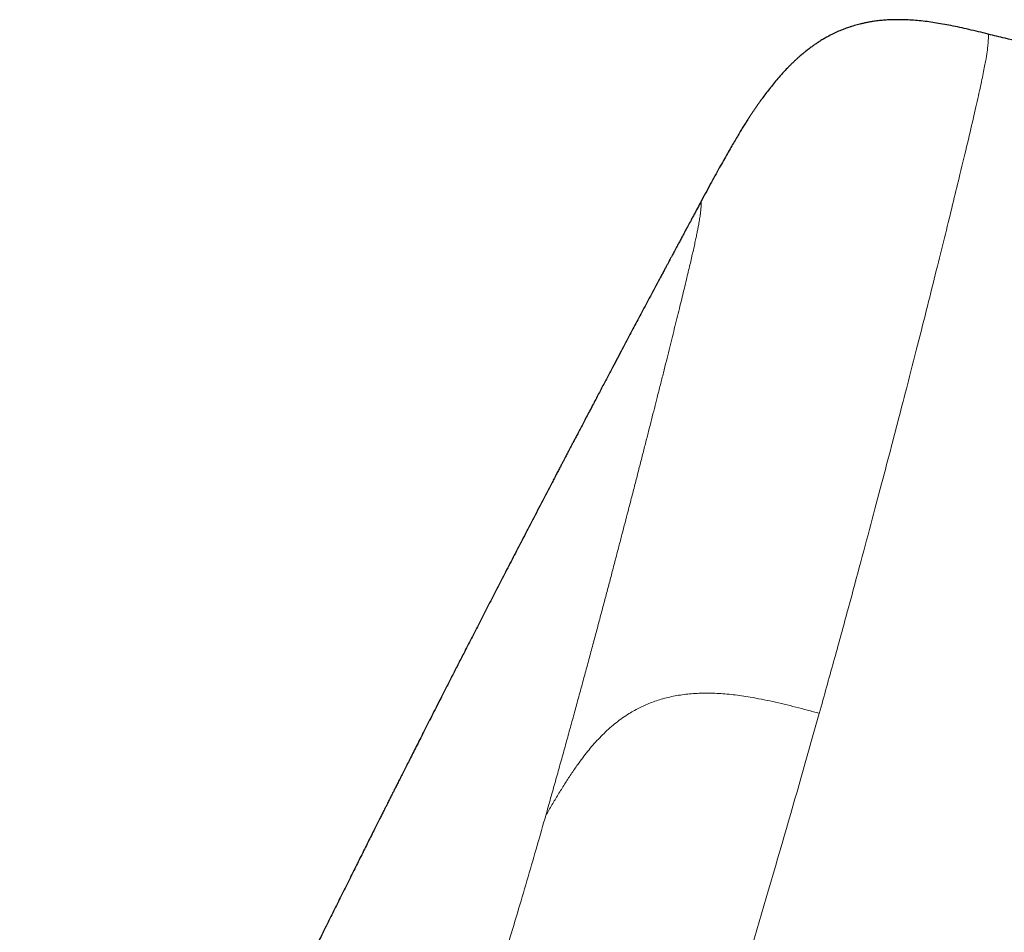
# Model space of a CAD drawing. Header units: millimetres. Extents: x 8 to 473, y 11 to 654.
# Tile 655 of 656: x 441 to 460, y 636 to 654. Entities that reach past the tile are written whole.
import ezdxf

# ---------------------------------------------------------------- set-up
doc = ezdxf.new("R2010")
doc.units = ezdxf.units.MM

msp = doc.modelspace()

# ---------------------------------------------------------------- linework, layer by layer
at = {"color": 7, "linetype": 'Continuous', "lineweight": 30}
for p, q in [((460.024, 653.336), (460.024, 653.337)), ((454.434, 650.065), (454.434, 650.065))]:
    msp.add_line(p, q, dxfattribs=at)
for points, knots in [([(460.024, 653.34), (459.96, 653.355), (459.835, 653.386), (459.65, 653.429), (459.473, 653.469), (459.303, 653.504), (459.14, 653.535), (458.985, 653.56), (458.833, 653.582), (458.685, 653.599), (458.54, 653.61), (458.405, 653.617), (458.278, 653.62), (458.158, 653.618), (458.044, 653.613), (457.937, 653.604), (457.839, 653.592), (457.749, 653.579), (457.668, 653.564), (457.596, 653.549), (457.533, 653.535), (457.477, 653.52), (457.423, 653.505), (457.368, 653.488), (457.299, 653.465), (457.215, 653.435), (457.114, 653.393), (457.008, 653.344), (456.912, 653.295), (456.828, 653.247), (456.759, 653.205), (456.695, 653.163), (456.637, 653.124), (456.587, 653.088), (456.545, 653.056), (456.509, 653.029), (456.477, 653.004), (456.449, 652.981), (456.42, 652.957), (456.389, 652.931), (456.352, 652.899), (456.309, 652.861), (456.263, 652.818), (456.216, 652.773), (456.169, 652.727), (456.107, 652.664), (456.029, 652.581), (455.939, 652.478), (455.853, 652.376), (455.774, 652.277), (455.701, 652.182), (455.642, 652.101), (455.593, 652.034), (455.555, 651.979), (455.519, 651.928), (455.486, 651.879), (455.455, 651.833), (455.424, 651.787), (455.39, 651.736), (455.351, 651.676), (455.307, 651.606), (455.258, 651.529), (455.206, 651.443), (455.149, 651.349), (455.088, 651.247), (455.024, 651.136), (454.954, 651.014), (454.878, 650.881), (454.798, 650.737), (454.713, 650.583), (454.624, 650.419), (454.531, 650.246), (454.467, 650.127), (454.434, 650.067)], [0, 0, 0, 0, 0.0263678, 0.0517696, 0.0761308, 0.0994041, 0.1215655, 0.1426094, 0.162545, 0.1832181, 0.2026122, 0.220772, 0.2377457, 0.2535821, 0.2691885, 0.2836221, 0.2969312, 0.3091584, 0.3203407, 0.3305104, 0.3391968, 0.3470291, 0.3545534, 0.3625454, 0.3710164, 0.385492, 0.4012164, 0.4182188, 0.4365366, 0.4487453, 0.4610397, 0.4723322, 0.4825735, 0.491757, 0.4991807, 0.5057165, 0.5114059, 0.5165741, 0.5214482, 0.5271534, 0.5339087, 0.5425687, 0.551885, 0.5611599, 0.5703952, 0.5795924, 0.5989801, 0.6182104, 0.6368424, 0.6544034, 0.6708487, 0.6861359, 0.6957593, 0.7048291, 0.713336, 0.7212716, 0.7286293, 0.7356762, 0.7435008, 0.7532875, 0.7642318, 0.7763588, 0.7896913, 0.8042501, 0.8200538, 0.8371185, 0.8554569, 0.8760444, 0.898044, 0.9214538, 0.9462639, 0.9724554, 1, 1, 1, 1]), ([(470.158, 650.291), (469.915, 650.378), (469.342, 650.584), (468.434, 650.896), (467.435, 651.228), (466.433, 651.55), (465.427, 651.862), (464.418, 652.163), (463.406, 652.454), (462.39, 652.734), (461.372, 653.002), (460.583, 653.204), (460.133, 653.312), (460.024, 653.338)], [0, 0, 0, 0, 0.073093, 0.172536, 0.271986, 0.371441, 0.470903, 0.570371, 0.669844, 0.769321, 0.868802, 0.968285, 1, 1, 1, 1]), ([(470.161, 650.285), (470.165, 650.268), (470.175, 650.234), (470.165, 650.13), (470.121, 649.916), (470.019, 649.506), (469.85, 648.852), (469.606, 647.941), (469.285, 646.778), (468.881, 645.329), (468.435, 643.743), (467.967, 642.086), (467.504, 640.446), (466.969, 638.552), (466.36, 636.375), (465.686, 633.934), (464.922, 631.151), (464.077, 628.063), (463.164, 624.714), (462.242, 621.331), (461.317, 617.938), (460.087, 613.427), (458.544, 607.791), (456.692, 601.044), (454.838, 594.331), (452.986, 587.638), (451.161, 581.094), (449.367, 574.681), (447.606, 568.399), (446.088, 562.982), (444.812, 558.438), (443.781, 554.762), (442.754, 551.101), (442.091, 548.732), (441.758, 547.542)], [0, 0, 0, 0, 0.026643, 0.056461, 0.086551, 0.11684, 0.14723, 0.177651, 0.208116, 0.238721, 0.269551, 0.290293, 0.311234, 0.332423, 0.353891, 0.375326, 0.396544, 0.421695, 0.446548, 0.471138, 0.49552, 0.519728, 0.567844, 0.615722, 0.66337, 0.710804, 0.758299, 0.802852, 0.847609, 0.892545, 0.919139, 0.945881, 0.972812, 1, 1, 1, 1]), ([(454.433, 650.065), (454.432, 650.063), (454.407, 650.017), (454.362, 649.932), (454.298, 649.814), (454.239, 649.704), (454.185, 649.602), (454.134, 649.508), (454.087, 649.421), (454.045, 649.341), (454.007, 649.27), (453.973, 649.207), (453.944, 649.153), (453.919, 649.107), (453.899, 649.069), (453.883, 649.039), (453.871, 649.017), (453.86, 648.996), (453.845, 648.969), (453.825, 648.93), (453.798, 648.88), (453.768, 648.824), (453.734, 648.761), (453.698, 648.692), (453.642, 648.588), (453.57, 648.453), (453.483, 648.291), (453.399, 648.133), (453.318, 647.979), (453.239, 647.831), (453.161, 647.685), (453.083, 647.538), (453.001, 647.384), (452.914, 647.219), (452.822, 647.045), (452.724, 646.859), (452.62, 646.664), (452.512, 646.458), (452.417, 646.279), (452.338, 646.13), (452.278, 646.014), (452.218, 645.901), (452.162, 645.793), (452.109, 645.694), (452.062, 645.603), (452.019, 645.521), (451.98, 645.448), (451.946, 645.382), (451.914, 645.322), (451.888, 645.273), (451.867, 645.233), (451.85, 645.2), (451.832, 645.165), (451.81, 645.124), (451.785, 645.075), (451.755, 645.018), (451.721, 644.953), (451.684, 644.882), (451.642, 644.803), (451.598, 644.718), (451.499, 644.528), (451.348, 644.239), (451.154, 643.866), (450.971, 643.514), (450.798, 643.181), (450.628, 642.853), (450.462, 642.532), (450.3, 642.217), (450.141, 641.909), (449.987, 641.608), (449.847, 641.336), (449.721, 641.09), (449.608, 640.869), (449.498, 640.653), (449.395, 640.452), (449.301, 640.268), (449.216, 640.1), (449.135, 639.94), (449.057, 639.787), (448.984, 639.643), (448.915, 639.507), (448.85, 639.38), (448.79, 639.26), (448.733, 639.147), (448.679, 639.041), (448.629, 638.942), (448.583, 638.852), (448.541, 638.769), (448.504, 638.694), (448.47, 638.627), (448.442, 638.572), (448.42, 638.528), (448.401, 638.491), (448.383, 638.455), (448.363, 638.415), (448.339, 638.367), (448.311, 638.312), (448.279, 638.249), (448.244, 638.179), (448.203, 638.098), (448.156, 638.003), (448.101, 637.894), (448.042, 637.776), (447.977, 637.648), (447.909, 637.511), (447.839, 637.372), (447.769, 637.232), (447.699, 637.092), (447.626, 636.946), (447.551, 636.795), (447.451, 636.594), (447.328, 636.348), (447.175, 636.04), (447.017, 635.721), (446.854, 635.392), (446.692, 635.064), (446.531, 634.737), (446.372, 634.412), (446.217, 634.096), (446.066, 633.79), (445.935, 633.52), (445.82, 633.285), (445.722, 633.083), (445.623, 632.882), (445.524, 632.676), (445.41, 632.442), (445.282, 632.178), (445.139, 631.882), (444.996, 631.587), (444.855, 631.293), (444.715, 631.003), (444.571, 630.704), (444.424, 630.397), (444.274, 630.082), (444.119, 629.758), (443.961, 629.427), (443.8, 629.087), (443.635, 628.738), (443.466, 628.381), (443.293, 628.015), (443.12, 627.648), (442.948, 627.28), (442.775, 626.911), (442.599, 626.535), (442.421, 626.151), (442.254, 625.793), (442.1, 625.461), (441.959, 625.156), (441.818, 624.848), (441.676, 624.542), (441.538, 624.24), (441.395, 623.929), (441.249, 623.61), (441.1, 623.282), (440.955, 622.965), (440.821, 622.669), (440.695, 622.393), (440.579, 622.136), (440.467, 621.888), (440.359, 621.648), (440.255, 621.417), (440.154, 621.194), (440.058, 620.98), (439.966, 620.775), (439.878, 620.578), (439.794, 620.389), (439.713, 620.209), (439.637, 620.037), (439.564, 619.874), (439.495, 619.719), (439.43, 619.573), (439.368, 619.433), (439.309, 619.3), (439.254, 619.174), (439.201, 619.056), (439.152, 618.944), (439.105, 618.838), (439.062, 618.741), (439.023, 618.652), (438.988, 618.574), (438.956, 618.501), (438.927, 618.434), (438.9, 618.374), (438.877, 618.321), (438.856, 618.273), (438.835, 618.225), (438.807, 618.162), (438.771, 618.08), (438.726, 617.978), (438.678, 617.867), (438.625, 617.746), (438.568, 617.615), (438.506, 617.475), (438.441, 617.326), (438.372, 617.168), (438.299, 617.001), (438.223, 616.825), (438.14, 616.635), (438.051, 616.43), (437.956, 616.21), (437.856, 615.98), (437.753, 615.74), (437.645, 615.491), (437.535, 615.234), (437.42, 614.967), (437.302, 614.691), (437.184, 614.415), (437.066, 614.139), (436.949, 613.865), (436.829, 613.582), (436.706, 613.291), (436.579, 612.991), (436.449, 612.683), (436.316, 612.367), (436.18, 612.043), (436.041, 611.713), (435.9, 611.374), (435.756, 611.029), (435.609, 610.675), (435.459, 610.312), (435.306, 609.941), (435.149, 609.561), (434.987, 609.166), (434.819, 608.756), (434.647, 608.334), (434.473, 607.905), (434.298, 607.472), (434.121, 607.034), (433.937, 606.577), (433.746, 606.1), (433.548, 605.603), (433.348, 605.1), (433.146, 604.588), (432.941, 604.068), (432.735, 603.542), (432.52, 602.991), (432.297, 602.417), (432.066, 601.82), (431.834, 601.216), (431.601, 600.603), (431.387, 600.042), (431.195, 599.533), (431.023, 599.077), (430.85, 598.616), (430.676, 598.151), (430.503, 597.684), (430.331, 597.22), (430.155, 596.745), (429.977, 596.259), (429.795, 595.76), (429.612, 595.257), (429.427, 594.747), (429.232, 594.204), (429.025, 593.628), (428.809, 593.02), (428.592, 592.407), (428.373, 591.787), (428.155, 591.164), (427.938, 590.538), (427.721, 589.91), (427.503, 589.276), (427.293, 588.659), (427.091, 588.061), (426.896, 587.483), (426.7, 586.899), (426.504, 586.309), (426.306, 585.711), (426.108, 585.107), (425.91, 584.501), (425.712, 583.892), (425.514, 583.277), (425.316, 582.656), (425.117, 582.029), (424.918, 581.398), (424.719, 580.763), (424.519, 580.121), (424.32, 579.474), (424.103, 578.765), (423.869, 577.995), (423.619, 577.162), (423.368, 576.321), (423.119, 575.473), (422.877, 574.643), (422.643, 573.831), (422.417, 573.037), (422.19, 572.236), (421.965, 571.429), (421.74, 570.616), (421.516, 569.796), (421.309, 569.029), (421.118, 568.315), (420.943, 567.657), (420.77, 566.996), (420.597, 566.331), (420.424, 565.66), (420.252, 564.984), (420.07, 564.265), (419.881, 563.506), (419.683, 562.703), (419.486, 561.894), (419.29, 561.08), (419.096, 560.261), (418.906, 559.451), (418.722, 558.65), (418.541, 557.859), (418.363, 557.064), (418.186, 556.264), (418.069, 555.73), (418.011, 555.462)], [0, 0, 0, 0, 0.000098, 0.001589, 0.002961, 0.004242, 0.00543, 0.006526, 0.007549, 0.008475, 0.009305, 0.010038, 0.010675, 0.011215, 0.011658, 0.011998, 0.012244, 0.012453, 0.012707, 0.013199, 0.013803, 0.014438, 0.015163, 0.015978, 0.016832, 0.01877, 0.020652, 0.022477, 0.024245, 0.025957, 0.027612, 0.029269, 0.031038, 0.032921, 0.03492, 0.037035, 0.039266, 0.041612, 0.044074, 0.045383, 0.046721, 0.048028, 0.049247, 0.050381, 0.051428, 0.052336, 0.053167, 0.053922, 0.054599, 0.0552, 0.055603, 0.055963, 0.056324, 0.056783, 0.057341, 0.058, 0.058713, 0.059514, 0.060405, 0.061382, 0.062385, 0.066803, 0.071131, 0.074925, 0.078657, 0.082323, 0.085919, 0.089437, 0.092874, 0.096225, 0.099487, 0.101989, 0.10444, 0.106842, 0.109184, 0.111131, 0.112992, 0.114769, 0.116461, 0.118068, 0.119563, 0.120976, 0.122305, 0.123549, 0.124732, 0.125825, 0.12683, 0.127746, 0.128572, 0.129309, 0.129957, 0.130402, 0.130792, 0.131153, 0.131594, 0.132127, 0.132741, 0.133433, 0.134198, 0.135038, 0.136134, 0.137333, 0.138637, 0.140043, 0.141553, 0.143166, 0.144627, 0.146163, 0.147774, 0.149456, 0.15114, 0.154396, 0.157583, 0.161287, 0.164896, 0.168411, 0.172075, 0.175635, 0.179091, 0.182444, 0.185691, 0.187941, 0.190136, 0.192311, 0.194549, 0.196853, 0.19997, 0.203199, 0.20654, 0.209617, 0.212782, 0.216035, 0.219375, 0.222802, 0.226316, 0.22992, 0.233613, 0.237397, 0.241273, 0.245242, 0.249301, 0.253212, 0.257204, 0.261275, 0.265426, 0.269655, 0.272904, 0.276197, 0.279534, 0.28287, 0.286126, 0.289301, 0.292939, 0.296465, 0.299882, 0.303186, 0.306042, 0.308806, 0.311478, 0.314057, 0.316544, 0.318938, 0.321239, 0.323448, 0.325564, 0.327589, 0.329523, 0.331365, 0.333117, 0.334777, 0.336347, 0.337826, 0.339278, 0.340631, 0.341885, 0.343076, 0.344216, 0.345306, 0.346199, 0.347051, 0.347837, 0.348552, 0.349195, 0.349759, 0.350256, 0.35075, 0.351274, 0.352281, 0.35338, 0.354571, 0.355854, 0.357258, 0.358758, 0.360354, 0.362045, 0.363832, 0.365713, 0.36769, 0.369926, 0.372272, 0.374727, 0.377292, 0.379965, 0.382698, 0.385538, 0.388487, 0.391547, 0.394375, 0.397295, 0.400308, 0.403412, 0.406605, 0.409883, 0.413244, 0.416683, 0.420196, 0.423787, 0.427457, 0.431212, 0.435054, 0.43899, 0.44302, 0.447141, 0.451552, 0.456033, 0.460564, 0.465145, 0.469776, 0.47446, 0.479632, 0.484871, 0.490184, 0.495575, 0.50105, 0.5066, 0.512209, 0.518433, 0.524705, 0.531042, 0.537459, 0.543972, 0.548688, 0.553463, 0.558297, 0.563178, 0.568071, 0.572938, 0.577743, 0.582952, 0.588145, 0.593384, 0.59869, 0.604071, 0.610361, 0.61669, 0.623049, 0.629483, 0.636009, 0.64247, 0.648969, 0.655537, 0.662177, 0.668131, 0.674101, 0.680125, 0.686228, 0.692406, 0.698644, 0.704904, 0.711166, 0.717479, 0.723888, 0.73035, 0.736821, 0.743335, 0.749925, 0.756573, 0.763256, 0.771713, 0.780244, 0.788845, 0.797504, 0.80623, 0.814259, 0.822361, 0.830516, 0.838728, 0.846995, 0.855321, 0.863723, 0.870371, 0.877044, 0.883739, 0.890466, 0.897249, 0.904107, 0.910995, 0.919032, 0.927134, 0.93531, 0.943515, 0.951754, 0.960056, 0.967965, 0.975929, 0.983915, 0.991936, 1, 1, 1, 1]), ([(471.484, 648.33), (471.488, 648.316), (471.497, 648.284), (471.488, 648.178), (471.446, 647.96), (471.347, 647.548), (471.196, 646.941), (470.998, 646.18), (470.769, 645.319), (470.49, 644.289), (470.158, 643.073), (469.787, 641.725), (469.38, 640.254), (468.943, 638.682), (468.486, 637.039), (468.024, 635.366), (467.573, 633.72), (467.092, 631.958), (466.53, 629.9), (465.886, 627.539), (465.16, 624.882), (464.418, 622.172), (463.666, 619.429), (462.906, 616.668), (461.888, 612.972), (460.604, 608.335), (459.056, 602.763), (457.502, 597.194), (455.944, 591.632), (454.383, 586.074), (452.899, 580.814), (451.495, 575.849), (450.172, 571.182), (448.851, 566.524), (447.696, 562.458), (446.708, 558.985), (445.888, 556.099), (445.075, 553.24), (444.271, 550.41), (443.753, 548.575), (443.493, 547.657)], [0, 0, 0, 0, 0.0263947, 0.0567135, 0.0870843, 0.1174919, 0.1479186, 0.1722719, 0.1966285, 0.2209895, 0.2453683, 0.2697732, 0.2901329, 0.310517, 0.330927, 0.3462517, 0.3615813, 0.3769064, 0.39222, 0.4126117, 0.4329787, 0.453321, 0.473641, 0.4939369, 0.5142124, 0.554725, 0.5952005, 0.6356391, 0.6760307, 0.7163943, 0.7567769, 0.7907369, 0.8247232, 0.8587319, 0.8927619, 0.9141655, 0.9355885, 0.9570317, 0.9784983, 1, 1, 1, 1])]:
    msp.add_open_spline(points, degree=3, knots=knots, dxfattribs=at)
at = {"color": 8, "linetype": 'Continuous', "lineweight": 0}
for points, knots in [([(456.742, 640.149), (456.836, 640.487), (457.025, 641.162), (457.282, 642.102), (457.523, 642.991), (457.746, 643.826), (457.955, 644.612), (458.148, 645.35), (458.329, 646.043), (458.515, 646.766), (458.703, 647.504), (458.89, 648.243), (459.059, 648.921), (459.213, 649.54), (459.351, 650.106), (459.49, 650.678), (459.625, 651.239), (459.748, 651.765), (459.847, 652.202), (459.922, 652.552), (459.974, 652.817), (460.005, 653.008), (460.021, 653.139), (460.026, 653.224), (460.026, 653.281), (460.028, 653.329), (460.025, 653.334), (460.024, 653.336)], [0, 0, 0, 0, 0.028406, 0.056811, 0.085221, 0.11363, 0.142036, 0.170442, 0.198854, 0.227266, 0.265141, 0.303018, 0.340897, 0.378776, 0.416654, 0.454534, 0.505446, 0.556353, 0.607259, 0.658168, 0.709079, 0.759079, 0.809082, 0.859082, 0.909085, 0.959996, 1, 1, 1, 1]), ([(451.43, 638.168), (451.461, 638.28), (451.525, 638.503), (451.617, 638.829), (451.706, 639.148), (451.793, 639.46), (451.877, 639.765), (451.959, 640.063), (452.041, 640.364), (452.124, 640.667), (452.207, 640.972), (452.287, 641.269), (452.365, 641.559), (452.441, 641.842), (452.514, 642.117), (452.585, 642.386), (452.655, 642.648), (452.722, 642.904), (452.787, 643.151), (452.849, 643.391), (452.91, 643.624), (452.969, 643.852), (453.033, 644.096), (453.1, 644.354), (453.17, 644.626), (453.238, 644.889), (453.303, 645.144), (453.366, 645.389), (453.426, 645.625), (453.484, 645.853), (453.54, 646.072), (453.597, 646.299), (453.656, 646.53), (453.715, 646.765), (453.772, 646.991), (453.826, 647.208), (453.878, 647.415), (453.928, 647.619), (453.977, 647.817), (454.025, 648.01), (454.07, 648.193), (454.112, 648.366), (454.152, 648.529), (454.188, 648.683), (454.222, 648.826), (454.254, 648.962), (454.283, 649.09), (454.31, 649.209), (454.334, 649.319), (454.355, 649.418), (454.373, 649.508), (454.389, 649.588), (454.403, 649.66), (454.414, 649.724), (454.423, 649.78), (454.43, 649.829), (454.436, 649.872), (454.44, 649.911), (454.443, 649.946), (454.445, 649.977), (454.446, 650.002), (454.446, 650.025), (454.447, 650.046), (454.446, 650.063), (454.445, 650.074), (454.442, 650.077), (454.438, 650.074), (454.435, 650.067), (454.434, 650.065)], [0, 0, 0, 0, 0.009834, 0.019666, 0.029496, 0.039328, 0.049163, 0.058996, 0.068827, 0.079641, 0.090456, 0.101272, 0.11209, 0.122906, 0.133721, 0.144535, 0.155349, 0.166164, 0.17698, 0.187604, 0.198227, 0.208851, 0.219474, 0.233239, 0.247003, 0.260767, 0.274532, 0.288297, 0.301817, 0.315337, 0.328857, 0.342376, 0.358471, 0.374565, 0.390659, 0.406754, 0.422849, 0.438942, 0.456149, 0.473358, 0.490565, 0.507769, 0.524976, 0.542184, 0.559391, 0.576598, 0.594624, 0.61265, 0.630676, 0.648702, 0.666727, 0.684753, 0.70278, 0.720805, 0.738831, 0.756858, 0.774886, 0.792912, 0.814156, 0.8354, 0.856644, 0.877891, 0.900833, 0.923774, 0.946719, 0.96966, 0.992601, 1, 1, 1, 1]), ([(471.435, 646.686), (471.433, 646.654), (471.43, 646.588), (471.383, 646.381), (471.284, 645.987), (471.133, 645.404), (470.936, 644.671), (470.705, 643.831), (470.424, 642.828), (470.088, 641.641), (469.714, 640.321), (469.303, 638.881), (468.865, 637.339), (468.368, 635.587), (467.81, 633.594), (467.195, 631.36), (466.536, 628.946), (465.845, 626.406), (465.133, 623.783), (464.406, 621.106), (463.672, 618.399), (462.933, 615.676), (461.939, 612.014), (460.683, 607.402), (459.159, 601.844), (457.625, 596.285), (456.085, 590.731), (454.541, 585.217), (452.992, 579.739), (451.446, 574.297), (449.896, 568.861), (448.554, 564.157), (447.424, 560.191), (446.505, 556.961), (445.603, 553.77), (444.715, 550.614), (444.155, 548.585), (443.874, 547.566)], [0, 0, 0, 0, 0.030875, 0.061712, 0.092529, 0.123402, 0.148227, 0.17321, 0.198303, 0.223286, 0.248239, 0.269168, 0.290108, 0.310917, 0.33167, 0.352646, 0.373652, 0.39457, 0.415527, 0.436491, 0.457375, 0.478202, 0.499018, 0.541033, 0.583124, 0.625219, 0.667272, 0.709317, 0.75061, 0.791934, 0.833292, 0.874698, 0.899774, 0.92478, 0.949757, 0.974781, 1, 1, 1, 1]), ([(456.742, 640.149), (456.666, 640.17), (456.514, 640.21), (456.288, 640.27), (456.062, 640.326), (455.84, 640.378), (455.62, 640.424), (455.418, 640.461), (455.235, 640.49), (455.071, 640.511), (454.909, 640.526), (454.75, 640.537), (454.595, 640.541), (454.443, 640.54), (454.295, 640.533), (454.15, 640.52), (454.009, 640.5), (453.872, 640.474), (453.738, 640.442), (453.611, 640.405), (453.49, 640.363), (453.375, 640.316), (453.263, 640.264), (453.154, 640.207), (453.039, 640.139), (452.919, 640.06), (452.794, 639.967), (452.675, 639.867), (452.56, 639.76), (452.45, 639.648), (452.344, 639.532), (452.243, 639.411), (452.145, 639.286), (452.037, 639.138), (451.919, 638.967), (451.793, 638.772), (451.67, 638.573), (451.549, 638.371), (451.47, 638.236), (451.43, 638.168)], [0, 0, 0, 0, 0.0307734, 0.061389, 0.0917088, 0.1216191, 0.1510333, 0.1798934, 0.2021617, 0.2240691, 0.2456259, 0.2668531, 0.2877817, 0.308452, 0.3289118, 0.3492156, 0.3694222, 0.3895932, 0.409791, 0.4300767, 0.4493362, 0.4687708, 0.488421, 0.5083224, 0.5285049, 0.5546344, 0.5812934, 0.6085025, 0.6362678, 0.6645825, 0.6929084, 0.7217193, 0.7509801, 0.7806492, 0.8236483, 0.8672372, 0.9112606, 0.9555637, 1, 1, 1, 1]), ([(429.615, 550.589), (429.983, 551.776), (430.718, 554.15), (431.843, 557.847), (432.976, 561.593), (434.115, 565.378), (435.258, 569.185), (436.595, 573.644), (438.127, 578.755), (439.855, 584.512), (441.587, 590.271), (443.333, 596.025), (445.091, 601.776), (446.853, 607.526), (448.618, 613.27), (450.089, 618.041), (451.257, 621.837), (452.126, 624.666), (452.983, 627.467), (453.82, 630.224), (454.632, 632.914), (455.399, 635.498), (456.121, 637.956), (456.535, 639.418), (456.742, 640.149)], [0, 0, 0, 0, 0.041658, 0.083322, 0.12499, 0.166658, 0.208327, 0.249998, 0.312501, 0.37501, 0.437516, 0.500023, 0.56253, 0.625037, 0.687542, 0.750042, 0.781293, 0.812545, 0.843795, 0.875043, 0.906288, 0.937529, 0.968766, 1, 1, 1, 1]), ([(426.107, 552.768), (426.198, 553.071), (426.38, 553.675), (426.654, 554.595), (426.929, 555.522), (427.205, 556.457), (427.482, 557.397), (427.759, 558.343), (428.071, 559.413), (428.42, 560.608), (428.804, 561.928), (429.188, 563.255), (429.599, 564.67), (430.034, 566.174), (430.495, 567.768), (430.957, 569.365), (431.42, 570.965), (431.883, 572.567), (432.389, 574.317), (432.939, 576.215), (433.531, 578.261), (434.124, 580.308), (434.718, 582.356), (435.314, 584.404), (436.023, 586.842), (436.848, 589.671), (437.789, 592.888), (438.623, 595.714), (439.343, 598.15), (439.95, 600.195), (440.558, 602.24), (441.168, 604.283), (441.78, 606.326), (442.349, 608.222), (442.875, 609.97), (443.358, 611.571), (443.842, 613.171), (444.326, 614.769), (444.811, 616.364), (445.264, 617.851), (445.685, 619.231), (446.073, 620.502), (446.461, 621.77), (446.821, 622.944), (447.151, 624.023), (447.454, 625.009), (447.755, 625.991), (448.055, 626.967), (448.352, 627.938), (448.647, 628.901), (448.94, 629.857), (449.208, 630.735), (449.453, 631.537), (449.674, 632.265), (449.893, 632.983), (450.105, 633.686), (450.312, 634.375), (450.514, 635.048), (450.711, 635.708), (450.903, 636.353), (451.087, 636.979), (451.264, 637.587), (451.374, 637.974), (451.43, 638.168)], [0, 0, 0, 0, 0.0112002, 0.0224003, 0.0336003, 0.0448, 0.0559993, 0.0672001, 0.0784002, 0.0937999, 0.1091999, 0.1245994, 0.1399985, 0.1583326, 0.1766674, 0.1950006, 0.2133334, 0.2316663, 0.2499993, 0.273333, 0.2966674, 0.3199998, 0.3433336, 0.3666685, 0.3900017, 0.426667, 0.4633352, 0.5000024, 0.5233359, 0.5466702, 0.570004, 0.5933371, 0.6166701, 0.6400043, 0.6583375, 0.6766701, 0.6950032, 0.7133367, 0.7316701, 0.7500043, 0.7647052, 0.7794045, 0.7941045, 0.8088061, 0.8203559, 0.8319036, 0.8434542, 0.855004, 0.8665551, 0.8781037, 0.8896531, 0.9012034, 0.9102792, 0.9193539, 0.9284275, 0.9375045, 0.9464318, 0.9553601, 0.9642887, 0.9732168, 0.9821445, 0.9910726, 1, 1, 1, 1])]:
    msp.add_open_spline(points, degree=3, knots=knots, dxfattribs=at)

doc.saveas('drawing.dxf')
